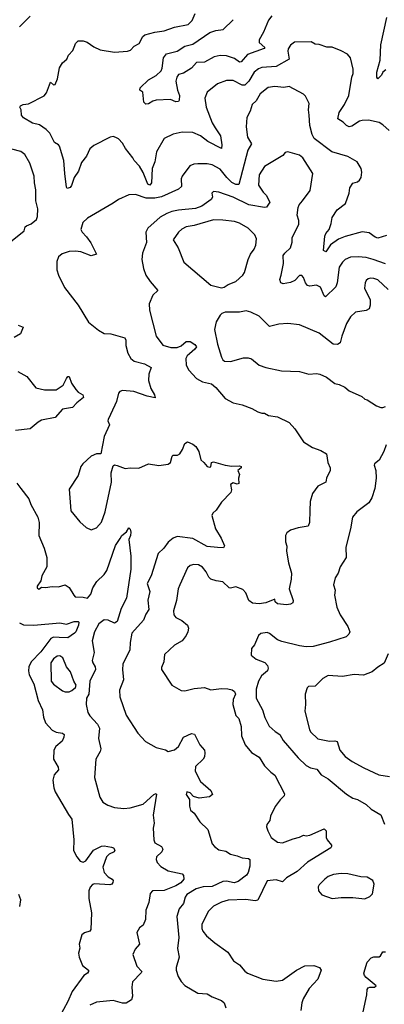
# Model space of a CAD drawing. Extents: x 2057697 to 2160550, y 827490 to 1016834.
# Tile 429 of 509: x 2116737 to 2119535, y 988582 to 996148. Entities that reach past the tile are written whole.
import ezdxf

# ---------------------------------------------------------------- set-up
doc = ezdxf.new("R2010")
doc.units = 0

msp = doc.modelspace()

# ---------------------------------------------------------------- linework, layer by layer
at = {"layer": '0CON20XD'}
for points in [[(2119572.5, 995295), (2119525, 995340.8), (2119495, 995357.1), (2119414.5, 995374.5), (2119365, 995373.3), (2119345, 995366.9), (2119285, 995329.2), (2119265, 995325.7), (2119245, 995334.3), (2119219.8, 995359.8), (2119177.5, 995385), (2119188.9, 995435), (2119229.4, 995495), (2119263.1, 995565), (2119285.7, 995705), (2119297.1, 995735), (2119296.4, 995766.4), (2119276.2, 995855), (2119252.3, 995882.3), (2119205, 995908.8), (2119135.7, 995935.7), (2119095, 995935.7), (2119035, 995957.1), (2119005, 995960.8), (2118975, 995977.5), (2118845, 995974), (2118815, 995951.2), (2118798.6, 995925), (2118794.3, 995905), (2118804.3, 995845), (2118705, 995788.9), (2118595, 995779.2), (2118570.2, 995769.8), (2118536.4, 995743.6), (2118494.6, 995675), (2118465, 995645.4), (2118445, 995645.4), (2118375, 995680), (2118325, 995680.5), (2118255, 995654.3), (2118175, 995591.2), (2118157.5, 995545), (2118167.1, 995475), (2118213.9, 995355), (2118236.9, 995316.9), (2118279.1, 995255), (2118288.5, 995185), (2118285, 995157.5), (2118181.9, 995211.9), (2118124.2, 995255), (2118065, 995280.9), (2117985, 995284.4), (2117915, 995268.1), (2117846, 995235), (2117787.6, 995132.4), (2117774.5, 995055.5), (2117754.6, 995005.4), (2117747.9, 994895), (2117735, 994875.7), (2117720.9, 994885), (2117684.7, 994974.7), (2117655, 995022.5), (2117614.2, 995065), (2117605, 995086.2), (2117547.7, 995157.7), (2117525, 995200), (2117495, 995232.5), (2117473.6, 995243.6), (2117455, 995250), (2117430, 995245), (2117305, 995180), (2117273.8, 995155), (2117250.3, 995099.7), (2117210.8, 995049.2), (2117187.1, 994985), (2117155.8, 994935), (2117135, 994874), (2117125, 994859.2), (2117100.8, 994850.8), (2117095, 994860), (2117081.9, 994965), (2117075.5, 995065.5), (2117042, 995175), (2117035, 995186.7), (2117004, 995205), (2116967.5, 995275), (2116938.6, 995305), (2116888.9, 995338.9), (2116835, 995351.5), (2116765, 995394.2), (2116750.8, 995415), (2116747.5, 995455), (2116737.5, 995475), (2116743.3, 995485), (2116762.5, 995495), (2116805, 995502), (2116925, 995563.1), (2116941.5, 995585), (2116971.7, 995668.3), (2116995, 995647.5), (2117009.3, 995650.7), (2117025.7, 995694.3), (2117043, 995777), (2117065, 995816.2), (2117097.5, 995845), (2117110, 995875), (2117145, 995910), (2117159.5, 995950.5), (2117164.2, 995965.8), (2117185, 995984), (2117225, 995986.2), (2117255, 995976), (2117305, 995940), (2117355, 995916.2), (2117465, 995899.2), (2117564.4, 995905.6), (2117587.1, 995912.9), (2117615.9, 995944.1), (2117654.4, 995965.6), (2117682, 996018), (2117698.3, 996031.7), (2117775, 996052.5), (2117845, 996062.2), (2117925, 996089.2), (2118028.6, 996111.4), (2118059.4, 996140.6), (2118082.3, 996195)], [(2116735, 996092.5), (2116816.7, 996175)], [(2118673.2, 996176.8), (2118647.1, 996142.9), (2118607.7, 996052.3), (2118573.9, 995993.9), (2118575, 995972.9), (2118617.5, 995935), (2118612.5, 995927.5), (2118485, 995879.1), (2118435.6, 995825), (2118425, 995822.2), (2118385, 995850), (2118325, 995870.6), (2118275, 995871.4), (2118228.4, 995861.6), (2118155, 995822.3), (2118095, 995818.8), (2118056.2, 995775), (2117995, 995736.5), (2117955, 995726.5), (2117942.3, 995705), (2117935.4, 995675), (2117948.5, 995605), (2117963.1, 995565), (2117961.2, 995528.8), (2117955, 995520), (2117935, 995516.2), (2117895, 995534), (2117785, 995529.2), (2117758.3, 995521.7), (2117725, 995500), (2117705, 995497.5), (2117690, 995515), (2117681.7, 995591.7), (2117660, 995605), (2117662.5, 995625), (2117725.4, 995684.6), (2117785, 995718.9), (2117822.1, 995755), (2117830.4, 995775), (2117840.8, 995855), (2117864.6, 995885.4), (2117945, 995906.2), (2118005, 995944.4), (2118065, 995959.2), (2118195, 996048.2), (2118241.2, 996065), (2118297.7, 996072.3), (2118375, 996147.8)], [(2119548.2, 995761.8), (2119525, 995743.3), (2119515, 995722.5), (2119485, 995692.5), (2119477, 995707), (2119478.1, 995745), (2119503, 995837), (2119510, 995955), (2119554.7, 996165)], [(2119551.7, 994488.3), (2119485, 994470), (2119465, 994475.6), (2119419.5, 994509.5), (2119365, 994517.2), (2119235, 994482.9), (2119185, 994461.2), (2119121.2, 994418.8), (2119085.6, 994365), (2119069.4, 994375), (2119078.8, 994485), (2119086.7, 994505), (2119111.4, 994535), (2119128.6, 994581.4), (2119135, 994626.7), (2119172.4, 994687.6), (2119237.5, 994735), (2119265.5, 994815), (2119271.4, 994855), (2119295, 994891.2), (2119329.1, 994900.9), (2119346.2, 994915), (2119358.8, 994935), (2119363.8, 994975), (2119358, 995005), (2119326.7, 995055), (2119255, 995095.8), (2119132.3, 995132.3), (2118998.2, 995235), (2118982.2, 995265), (2118964.7, 995335), (2118958.8, 995415), (2118953.3, 995455), (2118959.2, 995505), (2118930.9, 995560.9), (2118915.5, 995575.5), (2118805, 995634.2), (2118765, 995627.1), (2118695, 995634.2), (2118645, 995626), (2118582.1, 995577.9), (2118550.8, 995525), (2118520, 995495), (2118505.8, 995445), (2118479.2, 995395), (2118474.4, 995325), (2118485.6, 995245), (2118516.8, 995193.2), (2118488.2, 995145), (2118418.4, 994881.6), (2118395, 994881.8), (2118365, 994897.5), (2118326.5, 994935), (2118275, 995000), (2118215, 995031.5), (2118175, 995040), (2118105, 995038.9), (2118073.4, 995036.6), (2118043.8, 995025), (2117982.9, 994945), (2117977.1, 994925), (2117978.6, 994865), (2117956, 994845), (2117825, 994787.8), (2117774.8, 994775.2), (2117707.3, 994777.3), (2117625, 994803.6), (2117575, 994802.5), (2117495, 994766), (2117455, 994736.7), (2117256.3, 994623.7), (2117220.6, 994589.4), (2117205.5, 994535), (2117215.6, 994515), (2117250.3, 994480.3), (2117283.6, 994433.6), (2117326.2, 994345), (2117284, 994334), (2117205, 994363.1), (2117165, 994368.6), (2117115, 994365.6), (2117061.7, 994348.3), (2117034, 994325), (2117020.4, 994289.6), (2117022.4, 994225), (2117034.4, 994185.6), (2117081.2, 994091.2), (2117185.3, 993955.3), (2117264.1, 993824.1), (2117341.2, 993761.2), (2117385, 993736.5), (2117435, 993732.9), (2117543, 993703), (2117552.5, 993685), (2117550.8, 993645), (2117566.2, 993585), (2117588.8, 993545), (2117614.2, 993524.2), (2117695, 993504.2), (2117746.2, 993475), (2117728.8, 993425), (2117726, 993375), (2117742.2, 993315), (2117771.2, 993265), (2117776.7, 993243.3), (2117715, 993254.4), (2117612, 993292), (2117525, 993299.4), (2117505, 993290.6), (2117495, 993278.8), (2117480, 993215), (2117465.7, 993185), (2117416, 993075), (2117413.8, 993065), (2117425.8, 993035), (2117386, 992945), (2117358.3, 992811.7), (2117325, 992812.5), (2117286.4, 992793.6), (2117221.2, 992735), (2117205.7, 992714.3), (2117184.2, 992645), (2117115, 992540), (2117128.8, 992375), (2117198.8, 992288.8), (2117246.7, 992245), (2117285, 992229.2), (2117325, 992242.5), (2117365, 992288), (2117392.8, 992367.2), (2117442, 992595), (2117438.8, 992665), (2117455, 992720), (2117465, 992727.5), (2117485, 992723.3), (2117545, 992698.8), (2117585, 992704), (2117651.7, 992701.7), (2117725, 992734.4), (2117805, 992722.9), (2117875, 992733.3), (2117893.6, 992746.4), (2117905.9, 992794.1), (2117915, 992801.8), (2117947, 992803), (2117965, 992812), (2117985.6, 992844.4), (2118005, 992892.5), (2118025, 992903.3), (2118066.1, 992886.1), (2118088.8, 992868.8), (2118110.5, 992830.5), (2118126.7, 992765), (2118151.2, 992745), (2118175, 992713.8), (2118195, 992708.8), (2118205, 992712.5), (2118210, 992745), (2118225, 992751.2), (2118315, 992724), (2118365, 992716.7), (2118425, 992720), (2118437.5, 992715), (2118436.7, 992705), (2118411.2, 992685), (2118423.6, 992653.6), (2118416.7, 992625), (2118420, 992585), (2118405, 992580), (2118375, 992588.8), (2118355, 992577.5), (2118361.2, 992535), (2118357.5, 992515), (2118285, 992440), (2118245, 992380), (2118218.8, 992355), (2118211.9, 992338.1), (2118240.6, 992235), (2118284.2, 992165), (2118308.8, 992105), (2118300.7, 992089.3), (2118255, 992091.1), (2118175, 992100.7), (2118065, 992160.7), (2117945, 992175.9), (2117915.3, 992164.7), (2117876.6, 992133.4), (2117842, 992088), (2117798.6, 992045), (2117745.8, 991875), (2117714, 991815), (2117734.4, 991755), (2117721.1, 991688.9), (2117726.7, 991615), (2117705, 991581.2), (2117687.8, 991535), (2117598.2, 991435), (2117583.4, 991363.4), (2117581.5, 991305), (2117528.1, 991195), (2117524.5, 991155), (2117534.4, 991075), (2117502.9, 990995), (2117504.5, 990944.5), (2117554.5, 990805), (2117642.9, 990665), (2117702.8, 990602.8), (2117785, 990556.2), (2117855, 990537.5), (2117875, 990525.8), (2117925, 990537.8), (2117955, 990562.9), (2117995, 990635.7), (2118055, 990662.5), (2118077.5, 990657.5), (2118120, 990575), (2118154.2, 990534.2), (2118157.5, 990515), (2118156, 990485), (2118144.1, 990465.9), (2118085, 990410), (2118082.5, 990375), (2118124.2, 990295), (2118204, 990225), (2118216.7, 990195), (2118192.9, 990177.1), (2118115, 990165.8), (2118070, 990180), (2118045, 990208), (2118020, 990215), (2118013.8, 990195), (2118040, 990155), (2118040, 990105)], [(2116640.3, 994419.7), (2116770, 994525), (2116777.5, 994555), (2116787.5, 994565), (2116825, 994580), (2116866.6, 994613.4), (2116873.7, 994636.3), (2116875.4, 994695), (2116860.9, 994755), (2116861.2, 994841.2), (2116849.6, 994895), (2116847.1, 994945), (2116815.2, 995045.2), (2116775, 995111.4), (2116745, 995134.2), (2116675, 995153.1)], [(2119545, 994272.9), (2119450, 994305), (2119395, 994321.5), (2119335, 994326.4), (2119275, 994322.9), (2119235, 994304.2), (2119214.4, 994285), (2119190, 994245), (2119173.1, 994126.9), (2119162.5, 994095), (2119085, 994017.1), (2119073.5, 994025), (2119045, 994091.4), (2119015, 994107.5), (2118965, 994100), (2118946.2, 994105), (2118930, 994125), (2118915, 994166.7), (2118902.3, 994182.3), (2118885, 994182), (2118848, 994145), (2118815, 994127.8), (2118758.6, 994118.6), (2118741.2, 994125), (2118732.5, 994152.5), (2118744.5, 994185.5), (2118761.5, 994275), (2118758.6, 994335), (2118770.8, 994355), (2118814.3, 994395), (2118827.3, 994437.3), (2118828.6, 994475), (2118878.6, 994575), (2118880.6, 994605), (2118867.5, 994645), (2118874.2, 994705), (2118881.4, 994725), (2118907.5, 994755), (2118966.9, 994835), (2118986.7, 994965), (2118910.8, 995085), (2118885, 995105.6), (2118795, 995131.9), (2118775, 995127.5), (2118756.5, 995103.5), (2118615, 995019.2), (2118575.6, 994955), (2118570, 994875), (2118605, 994822.9), (2118629.7, 994799.7), (2118655.8, 994745), (2118632, 994708), (2118615, 994705.8), (2118495, 994726), (2118375, 994783.8), (2118265, 994822.5), (2118225, 994828), (2118212, 994815), (2118216, 994785), (2118207.5, 994765), (2118135, 994714.6), (2118085, 994696.1), (2117955, 994684.6), (2117905, 994674.6), (2117865, 994658.9), (2117815, 994629.4), (2117719.2, 994545), (2117704.2, 994515), (2117708.8, 994435), (2117680, 994355), (2117674, 994305), (2117687.5, 994235), (2117705.8, 994185.8), (2117738, 994135), (2117797.7, 994067.7), (2117757.7, 994032.3), (2117730, 993965), (2117732.5, 993915), (2117785.4, 993715.4), (2117835, 993647.1), (2117897.7, 993627.7), (2117945, 993628.2), (2117975, 993642.7), (2118015, 993674.3), (2118045, 993674.4), (2118082, 993652), (2118092.9, 993635), (2118080.6, 993615), (2118039, 993581), (2118021.8, 993565), (2118012.1, 993545), (2118013.8, 993493.8), (2118035, 993454), (2118095, 993391.4), (2118140, 993365), (2118208.7, 993348.7), (2118242.1, 993322.1), (2118315, 993236.2), (2118375, 993204), (2118445, 993188), (2118519.1, 993159.1), (2118565, 993133.8), (2118595, 993123.3), (2118615, 993123.3), (2118646.1, 993106.1), (2118715, 993097.5), (2118805, 993054), (2118847.5, 993005), (2118914.2, 992904.2), (2118985, 992861.2), (2119047.7, 992837.7), (2119092, 992812), (2119102.5, 992745), (2119119.2, 992705), (2119120.8, 992685), (2119091.4, 992625), (2119085.6, 992594.4), (2119025, 992563.8), (2118985, 992507.5), (2118966, 992445), (2118962.7, 992377.3), (2118960, 992285), (2118951.2, 992255), (2118875, 992242.2), (2118815.7, 992224.3), (2118786.1, 992203.9), (2118776.2, 992185), (2118777.5, 992135), (2118787.7, 992102.3), (2118783.9, 992063.9), (2118800, 991975), (2118822.9, 991895), (2118820.8, 991849.2), (2118804.3, 991775), (2118836.7, 991685), (2118832.5, 991667.5), (2118815, 991656.2), (2118785, 991650.8), (2118715, 991660), (2118698, 991675), (2118695.8, 991695.8), (2118625, 991666.2), (2118575, 991660), (2118524.5, 991664.5), (2118495.8, 991685), (2118472, 991745), (2118448.7, 991768.7), (2118395, 991790.8), (2118355, 991778.8), (2118345, 991782), (2118295, 991829.2), (2118245, 991835.8), (2118205, 991850), (2118187.5, 991865), (2118167.5, 991905), (2118140.3, 991940.3), (2118110.3, 991960.3), (2118072.7, 991962.7), (2118045, 991953.3), (2118024.4, 991935), (2117965, 991806.7), (2117953.1, 991775), (2117939.5, 991685), (2117916.2, 991605), (2117918.5, 991575), (2117934, 991554), (2117980.9, 991530.9), (2118025, 991496.7), (2118031.7, 991471.7), (2118028, 991445), (2118015, 991416.7), (2117983.3, 991375), (2117925, 991341.2), (2117849.3, 991270.7), (2117843.8, 991215), (2117825, 991170), (2117826.2, 991155), (2117903.8, 991035), (2117975, 990994.3), (2118005, 990991.9), (2118075, 991010), (2118155, 991016.2), (2118205, 990998.6), (2118285, 991007.8), (2118335, 991007.3), (2118367.9, 990997.9), (2118385.6, 990985.6), (2118394, 990965), (2118374.4, 990925), (2118373, 990887), (2118395, 990802.5), (2118419.3, 990779.3), (2118436, 990716), (2118439.3, 990645), (2118467.1, 990577.1), (2118517.2, 990517.2), (2118575, 990480.8), (2118614.5, 990414.5), (2118664, 990365), (2118695, 990343.8), (2118769.7, 990199.7), (2118766.8, 990183.2), (2118735, 990153.8), (2118698.8, 990101.2), (2118662.7, 990027.3), (2118656.2, 989995), (2118633.8, 989965), (2118631.2, 989945), (2118640.8, 989915), (2118666, 989865), (2118715, 989829.2), (2118755, 989822.2), (2118835, 989853.8), (2118885, 989866.2), (2118915, 989883.3), (2118935, 989876.7), (2118965, 989882), (2119075, 989930), (2119089.2, 989915), (2119089.2, 989865), (2119096, 989845), (2119130, 989805), (2119131.2, 989795), (2119124.2, 989785.8), (2118945, 989674.4), (2118866.2, 989603.8), (2118784.6, 989555.4), (2118755, 989524.3), (2118705, 989538.6), (2118635, 989532), (2118565, 989382.9), (2118545, 989377.8), (2118472.6, 989387.4), (2118336.3, 989383.7), (2118285, 989367.8), (2118224.6, 989335.4), (2118184.2, 989295), (2118134.4, 989195), (2118133.6, 989165), (2118141.5, 989145), (2118169.5, 989109.5), (2118233.6, 989053.6), (2118335, 988982), (2118376.8, 988916.8), (2118423.8, 988885), (2118465, 988836), (2118485, 988822.5), (2118602.5, 988775), (2118705, 988761.4), (2118755, 988767.1), (2118860.8, 988845), (2118925, 988876.9), (2118995, 988881.4), (2119038.8, 988865), (2119050, 988845), (2119024, 988775), (2118959.1, 988705), (2118911.5, 988625), (2118901.5, 988595), (2118895.6, 988535)], [(2118285, 994087.5), (2118305, 994093.8), (2118335.8, 994114.2), (2118396.7, 994135), (2118450, 994185), (2118463.3, 994205), (2118490, 994305), (2118507.5, 994345), (2118537.1, 994385), (2118548.6, 994415), (2118554.3, 994465), (2118540.8, 994495), (2118490, 994545), (2118425, 994583.6), (2118385, 994597.3), (2118295, 994608.5), (2118225, 994608.9), (2118075, 994565.9), (2118015, 994555.3), (2117981, 994539), (2117955.5, 994515), (2117915.8, 994455), (2117953.1, 994395), (2117995.8, 994285), (2118205, 994108.8), (2118285, 994087.5)], [(2119565, 994075.7), (2119485, 994147.8), (2119455, 994159.5), (2119429.1, 994160.9), (2119412.6, 994157.4), (2119397.4, 994142.6), (2119388.9, 994125), (2119383.6, 994085), (2119427.5, 993995), (2119428, 993955), (2119418, 993925), (2119395, 993912.5), (2119315, 993900), (2119276.2, 993865), (2119245, 993812.5), (2119208.8, 993715), (2119197.5, 993665), (2119177, 993653), (2119144.1, 993654.1), (2119035, 993740), (2118885, 993804.4), (2118795, 993814.4), (2118725, 993807.5), (2118655, 993790), (2118575, 993868.8), (2118511.7, 993901.7), (2118475, 993911.2), (2118425, 993901.2), (2118315, 993900), (2118289.3, 993890.7), (2118275, 993877.5), (2118244.2, 993825.8), (2118232.4, 993767.6), (2118255.5, 993655), (2118285.6, 993555), (2118295.4, 993535.4), (2118308.8, 993525), (2118355, 993520.4), (2118455, 993548.9), (2118489.5, 993549.5), (2118515, 993540.8), (2118575, 993494.2), (2118625, 993474.2), (2118745, 993450.8), (2118885, 993444), (2118955, 993424), (2119015, 993428.8), (2119040, 993425), (2119090.7, 993400.7), (2119155, 993353.3), (2119190, 993345), (2119233.6, 993323.6), (2119265, 993296.7), (2119363.6, 993253.6), (2119385, 993232.5), (2119405, 993226.7), (2119475, 993180), (2119508.3, 993168.3), (2119525, 993167.5), (2119545, 993176.7)], [(2116725, 993800), (2116762.5, 993785), (2116743.8, 993735), (2116694.6, 993705.4)], [(2116722, 993445), (2116791.2, 993405), (2116859.4, 993319.4), (2116927.5, 993302.5), (2117017, 993303), (2117070.7, 993339.3), (2117095, 993391.2), (2117105, 993406), (2117115, 993406.2), (2117134.4, 993355), (2117166.7, 993305), (2117185.3, 993285.3), (2117220, 993265), (2117227.5, 993245), (2117175, 993204.2), (2117141.1, 993168.9), (2117065, 993154.4), (2117009.2, 993090.8), (2116905, 993071.1), (2116877.5, 993055), (2116817.2, 993002.8), (2116705, 992991.9)], [(2119549.3, 992880.7), (2119530.7, 992829.3), (2119495, 992762.5), (2119460, 992735), (2119457.5, 992725), (2119471.2, 992685), (2119474, 992625), (2119464, 992545), (2119438.8, 992475), (2119416.7, 992435), (2119325, 992366), (2119292, 992325), (2119275.8, 992235), (2119238.9, 992095), (2119242.9, 992015), (2119195.6, 991944.4), (2119181.2, 991895), (2119159.5, 991860.5), (2119145.8, 991805), (2119158, 991765), (2119154.2, 991725), (2119170, 991635), (2119196.2, 991575), (2119256.7, 991485), (2119270, 991445), (2119264.1, 991425.9), (2119242.5, 991405), (2119115, 991364), (2118988.7, 991331.3), (2118935, 991328.9), (2118885, 991335.6), (2118749.5, 991369.5), (2118715, 991384), (2118655, 991431.4), (2118635, 991440), (2118587.9, 991432.1), (2118570, 991415), (2118540, 991345), (2118516.7, 991315), (2118512.5, 991265), (2118552.5, 991235), (2118618.8, 991208.8), (2118638.8, 991185), (2118644, 991165), (2118638, 991145), (2118592.6, 991107.4), (2118569.1, 991065)], [(2116715, 992586.7), (2116744.5, 992544.5), (2116807.1, 992465), (2116823.2, 992423.2), (2116876.6, 992326.6), (2116886.8, 992283.2), (2116884.2, 992185), (2116925, 992086.7), (2116944.3, 992014.3), (2116944, 991945), (2116906.1, 991873.9), (2116900, 991835), (2116870, 991795), (2116871.7, 991781.7), (2116883, 991773), (2116905, 991787.5), (2116935, 991784), (2116985, 991792), (2117035, 991790), (2117085, 991804.4), (2117117.5, 991785), (2117151.4, 991725), (2117163.6, 991713.6), (2117225, 991711.2), (2117256.1, 991703.9), (2117283.3, 991735), (2117298.3, 991781.7), (2117328.3, 991831.7), (2117385, 991883.8), (2117405.5, 991914.5), (2117471.7, 992108.3), (2117507.5, 992162.5)], [(2117507.5, 992162.5), (2117521.2, 992185), (2117556.7, 992213.3), (2117575, 992242.5), (2117583.6, 992233.6), (2117589.5, 992209.5), (2117586.9, 992185), (2117574, 992155), (2117589.2, 992025), (2117590.4, 991925), (2117556.7, 991703.3), (2117515.3, 991624.7), (2117485, 991523.1), (2117465, 991511.8), (2117415, 991532.7), (2117385, 991535.5), (2117344.8, 991505.2), (2117310.8, 991445), (2117292.5, 991375), (2117307.8, 991285), (2117292.2, 991225), (2117297.1, 991205), (2117315.7, 991175), (2117318, 991155), (2117273.7, 991066.3), (2117266.9, 990965), (2117250, 990935), (2117248, 990885), (2117260.6, 990825), (2117275, 990798), (2117334.3, 990735), (2117348.2, 990705), (2117342.3, 990625), (2117360.5, 990545), (2117355, 990523.8), (2117321.1, 990465), (2117309.5, 990325), (2117352.5, 990175), (2117375, 990136), (2117412.1, 990112.1), (2117465, 990095.8), (2117535, 990086.9), (2117585, 990092.7), (2117685, 990120), (2117765, 990195.7), (2117785, 990203.3), (2117787.9, 990197.9), (2117760.6, 990035), (2117769.5, 989975), (2117761.8, 989935), (2117766.1, 989846.1), (2117775, 989824.2), (2117824, 989795), (2117836.2, 989775), (2117828.8, 989755), (2117786, 989715), (2117783.8, 989695), (2117791.7, 989671.7), (2117821.1, 989641.1), (2117875, 989608.1), (2117985, 989585.7), (2117995, 989573.3), (2117996.5, 989545), (2117974.4, 989515), (2117935, 989491.5), (2117845, 989456.7), (2117756.9, 989453.1), (2117739.1, 989435), (2117729.1, 989365), (2117704.4, 989305), (2117702.9, 989235), (2117685, 989190), (2117655, 989170), (2117636, 989135), (2117656.2, 989043.8), (2117622, 989005), (2117606.1, 988963.9), (2117636, 988875), (2117673.3, 988835), (2117670, 988825), (2117602.5, 988755), (2117598.6, 988715), (2117603.3, 988645), (2117593.6, 988616.4), (2117555, 988592.5), (2117525, 988592.5), (2117455, 988612.5), (2117325, 988598.8), (2117276, 988575)], [(2116734.7, 991514.7), (2116765, 991497.9), (2116844.8, 991495.2), (2117045, 991512.9), (2117095, 991503.2), (2117155, 991524.5), (2117184.1, 991524.1), (2117189.5, 991519.5), (2117188.5, 991495), (2117167.8, 991445), (2117157.1, 991432.9), (2117105, 991398.2), (2117040.4, 991399.6), (2116995, 991402.9), (2116975, 991392.4), (2116899.5, 991290.5), (2116823.9, 991215), (2116807.7, 991175), (2116804, 991145), (2116809.3, 991115), (2116844.8, 991044.8), (2116877.8, 990917.8), (2116910.8, 990845), (2116918.9, 990788.9), (2116934.6, 990745), (2116985, 990688.5), (2117015.5, 990674.5), (2117065.3, 990665.3), (2117077.1, 990655), (2117075.5, 990635), (2117061.5, 990605), (2117015, 990562.2), (2116999.2, 990535), (2116996.5, 990465), (2117030.6, 990405), (2117035.6, 990385), (2117000.8, 990345), (2116991.8, 990305), (2116999.6, 990245), (2117010, 990215), (2117110.9, 990040.9), (2117136.7, 990005), (2117152.9, 989845), (2117149.7, 989765), (2117175, 989715.4), (2117201.6, 989681.6), (2117225, 989675.4), (2117245, 989683.8), (2117302.2, 989767.8), (2117365, 989797.3), (2117385, 989800.9), (2117440.7, 989790.7), (2117456.2, 989785), (2117467.3, 989767.3), (2117462, 989755), (2117423.9, 989736.1), (2117404, 989716), (2117373.9, 989635), (2117386.2, 989595), (2117415, 989562.7), (2117447.5, 989545), (2117454.2, 989535), (2117452.1, 989517.9), (2117443.5, 989506.5), (2117428.5, 989501.5), (2117311.7, 989508.2), (2117295, 989502.7), (2117277.3, 989482.7), (2117268.2, 989455), (2117267.6, 989395), (2117288.9, 989285), (2117282.6, 989157.4), (2117274, 989145), (2117235, 989131.5), (2117213.5, 989115), (2117193.8, 989045), (2117198.2, 989015), (2117189.1, 988975), (2117192.3, 988945), (2117219.6, 988879.6), (2117264.3, 988845), (2117265.6, 988835), (2117257.5, 988822.5), (2117228.5, 988805), (2117138.9, 988681.1), (2117106.7, 988605), (2117038.9, 988481.1)], [(2119564.2, 991275), (2119535, 991204.2), (2119485, 991172), (2119442, 991138), (2119375, 991110.8), (2119304.4, 991115.6), (2119215, 991100.6), (2119105, 991109.2), (2119063.2, 991086.8), (2119003.6, 991026.4), (2118953.3, 991025), (2118944, 991015), (2118928, 990965), (2118931.2, 990885), (2118926.2, 990835), (2118960.8, 990695), (2118970, 990675), (2119025, 990622.5), (2119115, 990604.4), (2119155, 990607.5), (2119172.8, 990602.8), (2119193.9, 990533.9), (2119235, 990487.5), (2119288.3, 990448.3), (2119379.1, 990399.1), (2119493.6, 990346.4), (2119575, 990332.5)], [(2117115, 990984), (2117137.3, 990992.7), (2117163.9, 991016.1), (2117171.2, 991035), (2117152.9, 991065), (2117126.1, 991136.1), (2117096.5, 991176.5), (2117066.9, 991245), (2117045, 991260.6), (2117025, 991258.6), (2116995, 991237.1), (2116976.5, 991205), (2116977.8, 991065), (2116995, 991042.9), (2117065, 990992), (2117085, 990984.3), (2117115, 990984)], [(2118569.1, 991065), (2118551.9, 991005), (2118551.3, 990935), (2118599.5, 990845), (2118617.1, 990785), (2118650.6, 990720.6), (2118697.3, 990677.3), (2118734.5, 990654.5), (2118759.2, 990609.2), (2118875, 990475.6), (2118935, 990417.1), (2118968.7, 990398.7), (2119018.7, 990388.7), (2119052, 990345), (2119105, 990314), (2119245, 990198), (2119295, 990165.8), (2119330, 990155), (2119397.4, 990117.4), (2119435, 990082.5), (2119509.5, 990039.5), (2119537.7, 989967.7)], [(2118040, 990105), (2118047.5, 990075), (2118075, 990050), (2118120, 989985), (2118180, 989925), (2118215, 989816.7), (2118230.8, 989795), (2118265, 989770.6), (2118318.8, 989758.8), (2118355, 989736.7), (2118405, 989724.4), (2118445, 989706.7), (2118494, 989704), (2118503.3, 989695), (2118504, 989645), (2118489.5, 989595), (2118476.7, 989575), (2118414, 989525), (2118383.6, 989516.4), (2118325, 989527.6), (2118295, 989526.9), (2118215, 989486.4), (2118145, 989484.3), (2118090.4, 989470.4), (2118018.5, 989425), (2118006.2, 989405), (2117994, 989356), (2117960, 989315), (2117943.7, 989256.3), (2117957.5, 989095), (2117949.1, 989010.9), (2117960.8, 988945), (2117938.8, 988865), (2117938.8, 988845), (2117954, 988795), (2117975, 988757.5), (2118005, 988726.7), (2118105, 988668.8), (2118175, 988663.8), (2118215, 988640), (2118285, 988612), (2118306.2, 988595), (2118320, 988555)], [(2119385, 989394), (2119425, 989411.2), (2119445, 989432.5), (2119456.7, 989505), (2119447.5, 989535), (2119405, 989560), (2119355, 989560.8), (2119255.7, 989585.7), (2119205, 989588.1), (2119145, 989580), (2119105, 989565.6), (2119078, 989545), (2119035, 989500), (2119028.6, 989485), (2119030, 989455), (2119055, 989424), (2119134.3, 989394.3), (2119205, 989402), (2119295, 989402), (2119385, 989394)], [(2116736.4, 989335), (2116744.4, 989385), (2116729.4, 989425)], [(2119374.3, 988525.7), (2119400.6, 988655), (2119403.6, 988696.4), (2119410.9, 988709.1), (2119423.3, 988715), (2119460, 988715), (2119473.3, 988725), (2119397.4, 988787.4), (2119382.2, 988805), (2119379.1, 988820.9), (2119402.9, 988905), (2119435, 988938.8), (2119455, 988946), (2119495, 988946.7), (2119505.8, 988954.2), (2119525, 988986.7), (2119545, 988986.7)]]:
    msp.add_lwpolyline(points, dxfattribs=at)

doc.saveas('drawing.dxf')
